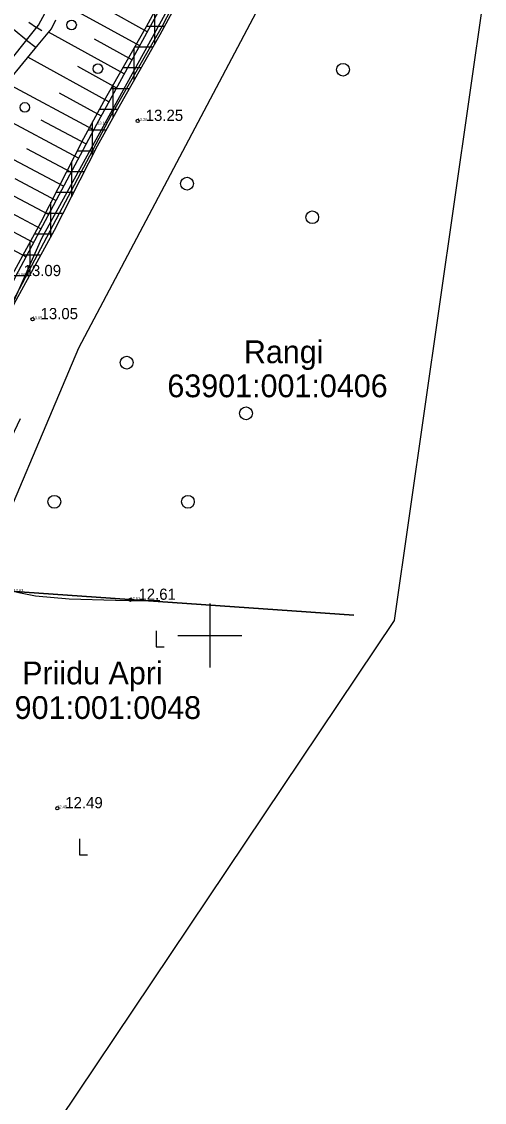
# Model space of a CAD drawing. Extents: x 433497 to 434382, y 6534486 to 6534993.
# Drawn here: x 434176.5 to 434234.3, y 6534741.6 to 6534876.8 of the extents above; entities that cross this region are included whole.
import ezdxf

# ---------------------------------------------------------------- set-up
doc = ezdxf.new("R2010")
doc.units = 0
for name, color, linetype in [('HALJASTUS', 7, 'Continuous'), ('Kaitsevöönd', 7, 'Continuous'), ('kataster', 7, 'Continuous'), ('KORGUS-EH2000', 7, 'Continuous'), ('MOOTKORG-EH2000', 7, 'Continuous'), ('RELJEEF', 7, 'Continuous'), ('TEE', 7, 'Continuous'), ('VORK', 7, 'Continuous'), ('VORMISTUS', 7, 'Continuous')]:
    doc.layers.add(name, color=color, linetype=linetype)

msp = doc.modelspace()

# ---------------------------------------------------------------- linework, layer by layer
at = {"layer": 'HALJASTUS'}
for p, q in [((434193.27, 6534800.6), (434193.27, 6534798.6)), ((434193.27, 6534798.6), (434194.27, 6534798.6)), ((434183.69, 6534774.58), (434183.69, 6534772.58)), ((434183.69, 6534772.58), (434184.69, 6534772.58))]:
    msp.add_line(p, q, dxfattribs=at)
msp.add_lwpolyline([(434176.3, 6534827.1), (434172.06, 6534818.3), (434169.95, 6534813.21), (434168.82, 6534810.23), (434168.64, 6534809.81), (434168.43, 6534809.33), (434168.43, 6534809.07), (434168.49, 6534808.72), (434168.47, 6534808.54), (434169.04, 6534808.04), (434171.15, 6534807.17), (434175.42, 6534805.56), (434176.13, 6534805.38), (434178.21, 6534804.98), (434182.41, 6534804.59), (434188.2, 6534804.42), (434190.15, 6534804.4), (434193.76, 6534804.39)], dxfattribs=at)
for centre, radius in [((434182.71, 6534876.37), 0.6), ((434216.66, 6534870.77), 0.8), ((434186, 6534870.9), 0.6), ((434176.86, 6534866.06), 0.6), ((434197.15, 6534856.53), 0.8), ((434212.81, 6534852.32), 0.8), ((434189.6, 6534834.14), 0.8), ((434204.53, 6534827.8), 0.8), ((434180.55, 6534816.73), 0.8), ((434197.26, 6534816.73), 0.8)]:
    msp.add_circle(centre, radius, dxfattribs=at)
at = {"layer": 'Kaitsevöönd'}
for p, q in [((434193.13, 6534874.04), (434193.13, 6534878.18)), ((434192.07, 6534876.24), (434194.35, 6534876.24)), ((434190.53, 6534869.47), (434190.53, 6534873.52)), ((434190.6, 6534873.64), (434192.9, 6534873.64)), ((434189.12, 6534871.04), (434191.42, 6534871.04)), ((434187.93, 6534864.83), (434187.93, 6534868.94)), ((434187.65, 6534868.44), (434189.95, 6534868.44)), ((434186.2, 6534865.84), (434188.48, 6534865.84)), ((434185.33, 6534859.99), (434185.33, 6534864.25)), ((434184.78, 6534863.24), (434187.06, 6534863.24)), ((434183.42, 6534860.64), (434185.66, 6534860.64)), ((434182.09, 6534858.04), (434184.34, 6534858.04)), ((434182.73, 6534854.89), (434182.73, 6534859.29)), ((434180.77, 6534855.44), (434183.01, 6534855.44)), ((434180.13, 6534849.86), (434180.13, 6534854.19)), ((434179.44, 6534852.84), (434181.68, 6534852.84)), ((434178.06, 6534850.24), (434180.34, 6534850.24)), ((434177.53, 6534845.15), (434177.53, 6534849.29)), ((434176.62, 6534847.64), (434178.91, 6534847.64)), ((434175.19, 6534845.04), (434177.47, 6534845.04))]:
    msp.add_line(p, q, dxfattribs=at)
for points in [[(434128.22, 6534730.09), (434132.17, 6534738.64), (434136.03, 6534747.25), (434138.36, 6534752.33), (434142.93, 6534762.75), (434145.46, 6534769.14), (434146.37, 6534771.61), (434148.65, 6534776.78), (434150.92, 6534781.96), (434153.22, 6534787.21), (434154.72, 6534791.75), (434156.63, 6534795.9), (434159.88, 6534804.56), (434163.81, 6534814.84), (434168.18, 6534825.41), (434171.94, 6534834.07), (434175.51, 6534841.48), (434180.59, 6534850.69), (434185.97, 6534861.25), (434188.69, 6534866.23), (434193.78, 6534875.18), (434200.73, 6534887.95), (434203.32, 6534892.68)], [(434198.97, 6534888.91), (434192.02, 6534876.15), (434186.94, 6534867.2), (434184.2, 6534862.17), (434178.82, 6534851.62), (434173.72, 6534842.38), (434170.11, 6534834.89), (434166.34, 6534826.18), (434161.95, 6534815.57), (434158.01, 6534805.26), (434154.77, 6534796.63), (434152.88, 6534792.54), (434152.84, 6534792.43), (434151.34, 6534787.88), (434149.09, 6534782.76), (434146.82, 6534777.58), (434144.5, 6534772.33), (434143.59, 6534769.84), (434141.08, 6534763.51), (434136.54, 6534753.14), (434134.21, 6534748.07), (434130.35, 6534739.46)]]:
    msp.add_lwpolyline(points, dxfattribs=at)
at = {"layer": 'kataster'}
for points in [[(434117.18, 6534708.3), (434124.43, 6534725.5), (434148.55, 6534781.24), (434178.98, 6534849.69), (434202.39, 6534892.23)], [(434211.5, 6534888.83), (434183.57, 6534835.94), (434170.81, 6534805.85), (434218.02, 6534802.56)], [(434218.02, 6534802.56), (434170.81, 6534805.85), (434126.93, 6534705.93)]]:
    msp.add_lwpolyline(points, dxfattribs=at)
at = {"layer": 'KORGUS-EH2000'}
for centre in [(434190.98, 6534864.37), (434177.83, 6534839.57), (434190.07, 6534804.47), (434180.92, 6534778.4)]:
    msp.add_circle(centre, 0.2, dxfattribs=at)
at = {"layer": 'RELJEEF'}
for p, q in [((434191.23, 6534873.78), (434180.47, 6534879.69)), ((434186.64, 6534878.58), (434192.19, 6534875.53)), ((434177.09, 6534874.49), (434175.46, 6534875.79)), ((434177.36, 6534876.72), (434178.34, 6534876.05)), ((434178.97, 6534875.62), (434178.34, 6534876.05)), ((434177.09, 6534874.49), (434178.27, 6534873.55)), ((434189.3, 6534870.27), (434179.84, 6534875.47)), ((434185.54, 6534874.62), (434190.27, 6534872.03)), ((434187.38, 6534866.77), (434177.25, 6534872.33)), ((434183.45, 6534871.21), (434188.34, 6534868.52)), ((434185.46, 6534863.26), (434174.57, 6534869.09)), ((434181.17, 6534867.87), (434186.42, 6534865.02)), ((434183.59, 6534859.72), (434172.3, 6534865.71)), ((434178.88, 6534864.49), (434184.53, 6534861.49)), ((434181.71, 6534856.19), (434170.86, 6534861.95)), ((434177.07, 6534860.92), (434182.65, 6534857.96)), ((434179.84, 6534852.66), (434170.52, 6534857.6)), ((434175.61, 6534857.17), (434180.78, 6534854.42)), ((434177.97, 6534849.12), (434169.57, 6534853.58)), ((434174.52, 6534853.21), (434178.9, 6534850.89)), ((434172.99, 6534849.5), (434177.03, 6534847.36))]:
    msp.add_line(p, q, dxfattribs=at)
for points in [[(434116, 6534779.57), (434118.33, 6534779.01), (434124.55, 6534778.35), (434128.39, 6534778.25), (434131.06, 6534778.41), (434134.99, 6534779.6), (434139.41, 6534780.98), (434142.65, 6534782.72), (434146.85, 6534785.71), (434149.96, 6534788.31), (434152.41, 6534790.83), (434154.55, 6534795.18), (434159.2, 6534807.54), (434167.64, 6534827.73), (434175.75, 6534844.95), (434185.85, 6534863.98), (434196.93, 6534884.17), (434200.71, 6534891.39)], [(434116, 6534779.57), (434118.33, 6534779.01), (434124.55, 6534778.35), (434128.39, 6534778.25), (434131.06, 6534778.41), (434134.99, 6534779.6), (434139.41, 6534780.98), (434142.65, 6534782.72), (434146.85, 6534785.71), (434149.96, 6534788.31), (434152.41, 6534790.83), (434154.55, 6534795.18), (434159.2, 6534807.54), (434167.64, 6534827.73), (434175.75, 6534844.95), (434185.85, 6534863.98), (434196.93, 6534884.17)], [(434172.89, 6534869.25), (434177.58, 6534875.1), (434178.58, 6534876.36), (434179.39, 6534877.88)], [(434172.94, 6534867.12), (434178.55, 6534873.89), (434180.18, 6534875.88), (434180.75, 6534877.03)]]:
    msp.add_lwpolyline(points, dxfattribs=at)
at = {"layer": 'TEE'}
msp.add_lwpolyline([(434144.33, 6534780.78), (434148.54, 6534784.86), (434152.06, 6534787.18), (434164.6, 6534819.64), (434164.62, 6534819.69), (434164.64, 6534819.74), (434164.66, 6534819.8), (434169.82, 6534831.31), (434169.85, 6534831.37), (434169.88, 6534831.43), (434169.91, 6534831.49), (434175.02, 6534841.17), (434175.02, 6534841.17), (434175.02, 6534841.17), (434188.09, 6534865.83), (434188.11, 6534865.87), (434188.13, 6534865.9), (434188.15, 6534865.93), (434194.1, 6534876.25), (434200.82, 6534889.3), (434200.84, 6534889.34), (434200.86, 6534889.38), (434200.89, 6534889.43), (434202.72, 6534892.62)], dxfattribs=at)
at = {"layer": 'VORK'}
for p, q in [((434200, 6534804), (434200, 6534796)), ((434196, 6534800), (434204, 6534800))]:
    msp.add_line(p, q, dxfattribs=at)
at = {"layer": 'VORMISTUS'}
msp.add_lwpolyline([(434004.05, 6534676.58), (434088.7, 6534717.82), (434150.82, 6534694.17), (434223.11, 6534801.87), (434234.34, 6534880.46), (434217.51, 6534886.64), (434161.53, 6534910.47), (434143, 6534925.08), (434107.19, 6534919.58), (434105.08, 6534919.64), (434021.47, 6534961.7)], dxfattribs=at)
msp.add_lwpolyline([(434004.05, 6534676.58), (434088.7, 6534717.82), (434150.82, 6534694.17), (434223.11, 6534801.87), (434234.34, 6534880.46), (434217.51, 6534886.64), (434161.53, 6534910.47), (434143, 6534925.08), (434107.19, 6534919.58), (434105.08, 6534919.64), (434021.47, 6534961.7)], dxfattribs=at)

# ---------------------------------------------------------------- texts
at = {"layer": 'kataster'}
for s, p in [('Rangi', (434204.26, 6534834.07)), ('63901:001:0406', (434194.69, 6534829.81)), ('Priidu Apri', (434176.53, 6534793.9)), ('63901:001:0048', (434171.35, 6534789.57))]:
    msp.add_text(s, height=2.85, dxfattribs=at).set_placement(p)
at = {"layer": 'KORGUS-EH2000'}
for s, p in [('13.25', (434191.98, 6534864.37)), ('13.09', (434176.71, 6534844.96)), ('13.05', (434178.83, 6534839.57)), ('12.61', (434191.07, 6534804.47)), ('12.49', (434181.92, 6534778.4))]:
    msp.add_text(s, height=1.4, dxfattribs=at).set_placement(p)
at = {"layer": 'MOOTKORG-EH2000'}
for s, p in [('13.10', (434185.92, 6534863.93)), ('13.25', (434190.98, 6534864.37)), ('13.09', (434175.71, 6534844.96)), ('13.05', (434177.83, 6534839.57)), ('12.63', (434175.47, 6534805.48)), ('12.61', (434190.07, 6534804.47)), ('12.49', (434180.92, 6534778.4))]:
    msp.add_text(s, height=0.35, dxfattribs=at).set_placement(p)

doc.saveas('drawing.dxf')
